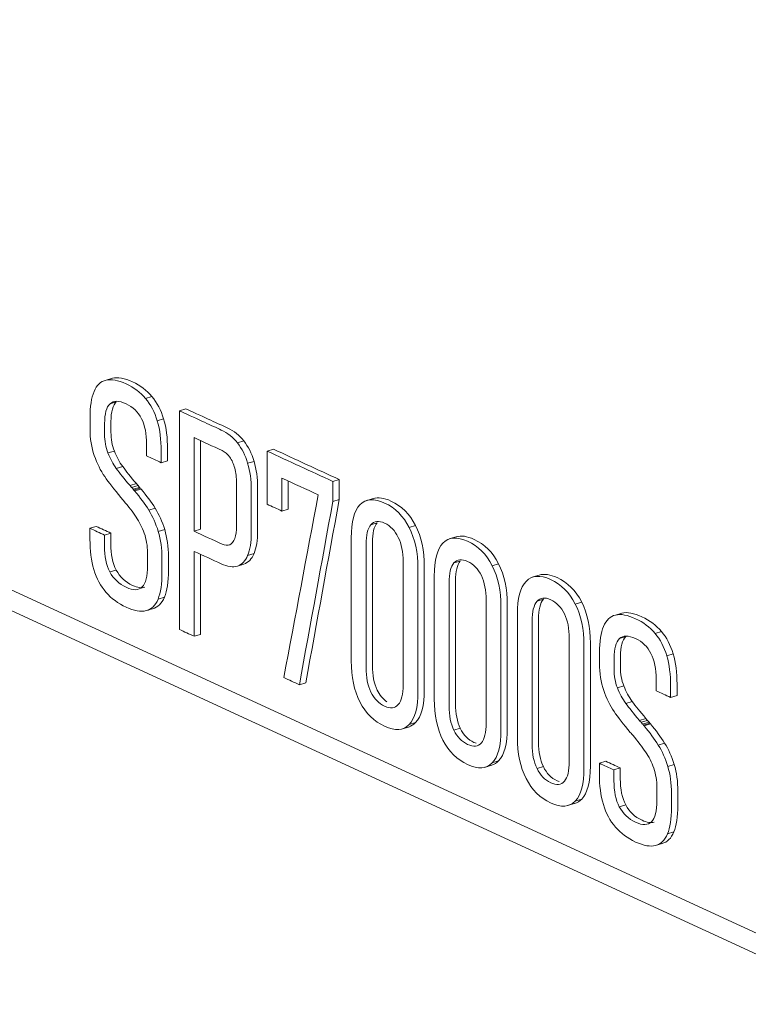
# Model space of a CAD drawing. Header units: millimetres. Extents: x 990 to 1809, y 0 to 562.
# Tile 496 of 550: x 1643 to 1652, y 116 to 128. Entities that reach past the tile are written whole.
import ezdxf

# ---------------------------------------------------------------- set-up
doc = ezdxf.new("R2010")
doc.units = ezdxf.units.MM
doc.layers.add('1', color=7, linetype='Continuous', true_color=0xffffff)

msp = doc.modelspace()

# ---------------------------------------------------------------- linework, layer by layer
at = {"layer": '1', "color": 7, "linetype": 'Continuous', "lineweight": 18}
for p, q in [((1549.81, 163.559), (1653.312, 115.815)), ((1644.143, 123.444), (1644.066, 123.42)), ((1644.625, 123.221), (1644.548, 123.197)), ((1644.191, 123.157), (1644.114, 123.133)), ((1645.037, 123.072), (1644.96, 123.048)), ((1644.767, 122.948), (1644.69, 122.924)), ((1645.743, 122.68), (1645.666, 122.656)), ((1644.167, 122.557), (1644.089, 122.533)), ((1646.105, 122.579), (1646.027, 122.556)), ((1644.815, 122.439), (1644.737, 122.415)), ((1645.868, 122.431), (1645.79, 122.407)), ((1644.269, 122.368), (1644.191, 122.344)), ((1644.435, 122.16), (1644.358, 122.136)), ((1646.905, 122.21), (1646.827, 122.186)), ((1644.455, 122.137), (1644.377, 122.113)), ((1644.474, 122.114), (1644.396, 122.091)), ((1644.483, 122.104), (1644.406, 122.08)), ((1644.492, 122.093), (1644.414, 122.07)), ((1646.905, 121.965), (1646.827, 121.941)), ((1647.329, 121.981), (1647.232, 121.951)), ((1644.664, 121.859), (1644.587, 121.835)), ((1646.284, 121.849), (1646.207, 121.826)), ((1647.291, 121.659), (1647.369, 121.683)), ((1643.947, 121.639), (1643.87, 121.615)), ((1644.124, 121.557), (1644.047, 121.533)), ((1644.78, 121.599), (1644.702, 121.575)), ((1645.139, 121.579), (1645.217, 121.603)), ((1647.835, 121.649), (1647.757, 121.625)), ((1648.34, 121.515), (1648.243, 121.485)), ((1645.868, 121.308), (1645.79, 121.284)), ((1648.302, 121.193), (1648.38, 121.216)), ((1648.846, 121.183), (1648.769, 121.159)), ((1642.461, 121.073), (1653.133, 116.15)), ((1644.19, 121.107), (1644.112, 121.083)), ((1645.743, 121.179), (1645.666, 121.155)), ((1649.352, 121.048), (1649.255, 121.018)), ((1644.777, 120.777), (1644.699, 120.753)), ((1649.314, 120.726), (1649.391, 120.75)), ((1649.858, 120.716), (1649.78, 120.692)), ((1644.632, 120.635), (1644.554, 120.612)), ((1650.347, 120.582), (1650.269, 120.558)), ((1650.829, 120.359), (1650.751, 120.335)), ((1645.217, 120.323), (1645.139, 120.3)), ((1650.395, 120.295), (1650.317, 120.271)), ((1650.971, 120.086), (1650.894, 120.062)), ((1646.498, 119.732), (1646.42, 119.709)), ((1650.371, 119.695), (1650.293, 119.671)), ((1650.472, 119.506), (1650.395, 119.482)), ((1651.019, 119.577), (1650.941, 119.554)), ((1650.639, 119.298), (1650.561, 119.274)), ((1650.658, 119.275), (1650.581, 119.252)), ((1647.664, 119.168), (1647.761, 119.198)), ((1647.835, 119.248), (1647.757, 119.224)), ((1648.302, 119.154), (1648.38, 119.178)), ((1650.678, 119.253), (1650.6, 119.229)), ((1650.687, 119.242), (1650.61, 119.218)), ((1650.695, 119.232), (1650.618, 119.208)), ((1650.868, 118.997), (1650.791, 118.973)), ((1648.846, 118.781), (1648.769, 118.757)), ((1648.675, 118.702), (1648.772, 118.732)), ((1649.314, 118.688), (1649.391, 118.711)), ((1650.151, 118.777), (1650.073, 118.753)), ((1650.328, 118.695), (1650.251, 118.671)), ((1650.984, 118.737), (1650.906, 118.714)), ((1649.858, 118.315), (1649.78, 118.291)), ((1649.687, 118.236), (1649.784, 118.265)), ((1650.394, 118.245), (1650.316, 118.221)), ((1650.981, 117.915), (1650.903, 117.891)), ((1650.836, 117.774), (1650.758, 117.75))]:
    msp.add_line(p, q, dxfattribs=at)
for points in [[(1643.92, 123.282), (1643.952, 123.359), (1644.001, 123.405), (1644.066, 123.42)], [(1644.625, 123.221), (1644.688, 123.146), (1644.736, 123.055), (1644.767, 122.948)], [(1644.548, 123.197), (1644.611, 123.122), (1644.658, 123.031), (1644.69, 122.924)], [(1644.96, 120.383), (1644.96, 121.271), (1644.96, 122.16), (1644.96, 123.048)], [(1645.139, 122.72), (1645.139, 122.339), (1645.139, 121.959), (1645.139, 121.579)], [(1645.478, 122.563), (1645.365, 122.615), (1645.252, 122.667), (1645.139, 122.72)], [(1645.217, 122.684), (1645.217, 122.323), (1645.217, 121.963), (1645.217, 121.603)], [(1645.666, 122.656), (1645.72, 122.587), (1645.762, 122.504), (1645.79, 122.407)], [(1645.743, 122.68), (1645.798, 122.611), (1645.839, 122.528), (1645.868, 122.431)], [(1644.049, 122.245), (1643.999, 122.317), (1643.957, 122.402), (1643.923, 122.501)], [(1644.089, 122.533), (1644.117, 122.463), (1644.151, 122.4), (1644.191, 122.344)], [(1644.167, 122.557), (1644.194, 122.486), (1644.228, 122.423), (1644.269, 122.368)], [(1645.573, 122.483), (1645.547, 122.519), (1645.515, 122.546), (1645.478, 122.563)], [(1646.027, 122.556), (1646.294, 122.433), (1646.561, 122.31), (1646.827, 122.186)], [(1646.027, 121.909), (1646.027, 122.124), (1646.027, 122.34), (1646.027, 122.556)], [(1646.105, 122.579), (1646.371, 122.456), (1646.638, 122.333), (1646.905, 122.21)], [(1644.737, 122.415), (1644.678, 122.443), (1644.619, 122.47), (1644.56, 122.497)], [(1645.633, 122.348), (1645.619, 122.401), (1645.599, 122.446), (1645.573, 122.483)], [(1644.191, 122.344), (1644.231, 122.288), (1644.287, 122.219), (1644.358, 122.136)], [(1644.269, 122.368), (1644.309, 122.312), (1644.365, 122.242), (1644.435, 122.16)], [(1644.247, 121.991), (1644.164, 122.089), (1644.098, 122.174), (1644.049, 122.245)], [(1644.435, 122.16), (1644.442, 122.152), (1644.448, 122.144), (1644.455, 122.137)], [(1646.207, 122.227), (1646.207, 122.093), (1646.207, 121.959), (1646.207, 121.826)], [(1646.65, 122.023), (1646.502, 122.091), (1646.355, 122.159), (1646.207, 122.227)], [(1646.284, 122.191), (1646.284, 122.077), (1646.284, 121.963), (1646.284, 121.849)], [(1646.827, 122.186), (1646.827, 122.105), (1646.827, 122.023), (1646.827, 121.941)], [(1646.905, 122.21), (1646.905, 122.128), (1646.905, 122.046), (1646.905, 121.965)], [(1644.358, 122.136), (1644.364, 122.128), (1644.371, 122.12), (1644.377, 122.113)], [(1644.377, 122.113), (1644.383, 122.106), (1644.39, 122.099), (1644.396, 122.091)], [(1644.396, 122.091), (1644.4, 122.087), (1644.403, 122.083), (1644.406, 122.08)], [(1644.406, 122.08), (1644.409, 122.077), (1644.411, 122.073), (1644.414, 122.07)], [(1644.414, 122.07), (1644.482, 121.988), (1644.54, 121.91), (1644.587, 121.835)], [(1644.455, 122.137), (1644.461, 122.13), (1644.467, 122.122), (1644.474, 122.114)], [(1644.474, 122.114), (1644.477, 122.11), (1644.48, 122.107), (1644.483, 122.104)], [(1644.483, 122.104), (1644.486, 122.1), (1644.489, 122.097), (1644.492, 122.093)], [(1644.492, 122.093), (1644.56, 122.012), (1644.617, 121.934), (1644.664, 121.859)], [(1646.231, 119.796), (1646.37, 120.538), (1646.51, 121.281), (1646.65, 122.023)], [(1644.264, 121.97), (1644.258, 121.977), (1644.253, 121.984), (1644.247, 121.991)], [(1644.27, 121.963), (1644.268, 121.966), (1644.266, 121.968), (1644.264, 121.97)], [(1644.277, 121.955), (1644.274, 121.958), (1644.272, 121.96), (1644.27, 121.963)], [(1644.432, 121.752), (1644.392, 121.812), (1644.34, 121.88), (1644.277, 121.955)], [(1646.207, 121.826), (1646.147, 121.853), (1646.087, 121.881), (1646.027, 121.909)], [(1646.827, 121.941), (1646.692, 121.197), (1646.556, 120.453), (1646.42, 119.709)], [(1646.905, 121.965), (1646.769, 121.221), (1646.634, 120.476), (1646.498, 119.732)], [(1647.052, 121.5), (1647.052, 121.694), (1647.087, 121.828), (1647.158, 121.902)], [(1644.587, 121.835), (1644.634, 121.76), (1644.672, 121.674), (1644.702, 121.575)], [(1644.664, 121.859), (1644.712, 121.784), (1644.75, 121.697), (1644.78, 121.599)], [(1644.531, 121.554), (1644.506, 121.627), (1644.472, 121.693), (1644.432, 121.752)], [(1643.87, 121.615), (1643.929, 121.588), (1643.988, 121.56), (1644.047, 121.533)], [(1643.947, 121.639), (1644.006, 121.611), (1644.065, 121.584), (1644.124, 121.557)], [(1645.573, 121.415), (1645.599, 121.427), (1645.619, 121.452), (1645.633, 121.492)], [(1648.063, 121.033), (1648.063, 121.228), (1648.099, 121.362), (1648.169, 121.435)], [(1645.139, 121.334), (1645.139, 120.989), (1645.139, 120.644), (1645.139, 120.3)], [(1645.868, 121.308), (1645.839, 121.239), (1645.798, 121.196), (1645.743, 121.179)], [(1645.217, 121.298), (1645.217, 120.973), (1645.217, 120.648), (1645.217, 120.323)], [(1645.79, 121.284), (1645.762, 121.216), (1645.72, 121.173), (1645.666, 121.155)], [(1644.065, 120.836), (1644, 120.912), (1643.951, 121.004), (1643.918, 121.112)], [(1649.075, 120.567), (1649.075, 120.761), (1649.11, 120.895), (1649.181, 120.969)], [(1644.699, 120.753), (1644.667, 120.675), (1644.619, 120.628), (1644.554, 120.612)], [(1644.777, 120.777), (1644.745, 120.699), (1644.697, 120.652), (1644.632, 120.635)], [(1650.123, 120.42), (1650.156, 120.497), (1650.204, 120.543), (1650.269, 120.558)], [(1645.139, 120.3), (1645.079, 120.327), (1645.02, 120.355), (1644.96, 120.383)], [(1650.829, 120.359), (1650.892, 120.284), (1650.94, 120.193), (1650.971, 120.086)], [(1650.751, 120.335), (1650.815, 120.26), (1650.862, 120.169), (1650.894, 120.062)], [(1646.42, 119.709), (1646.357, 119.738), (1646.294, 119.767), (1646.231, 119.796)], [(1650.252, 119.384), (1650.203, 119.455), (1650.161, 119.541), (1650.126, 119.639)], [(1650.293, 119.671), (1650.321, 119.601), (1650.354, 119.538), (1650.395, 119.482)], [(1650.371, 119.695), (1650.398, 119.625), (1650.432, 119.562), (1650.472, 119.506)], [(1650.941, 119.554), (1650.882, 119.581), (1650.823, 119.608), (1650.764, 119.636)], [(1650.472, 119.506), (1650.513, 119.45), (1650.568, 119.381), (1650.639, 119.298)], [(1650.45, 119.129), (1650.368, 119.227), (1650.302, 119.312), (1650.252, 119.384)], [(1650.395, 119.482), (1650.435, 119.426), (1650.491, 119.357), (1650.561, 119.274)], [(1650.561, 119.274), (1650.568, 119.266), (1650.575, 119.259), (1650.581, 119.252)], [(1650.639, 119.298), (1650.646, 119.29), (1650.652, 119.282), (1650.658, 119.275)], [(1650.658, 119.275), (1650.665, 119.268), (1650.671, 119.261), (1650.678, 119.253)], [(1647.835, 119.248), (1647.81, 119.222), (1647.782, 119.205), (1647.751, 119.195)], [(1650.581, 119.252), (1650.587, 119.244), (1650.594, 119.237), (1650.6, 119.229)], [(1650.6, 119.229), (1650.604, 119.225), (1650.607, 119.221), (1650.61, 119.218)], [(1650.61, 119.218), (1650.612, 119.215), (1650.615, 119.212), (1650.618, 119.208)], [(1650.618, 119.208), (1650.686, 119.126), (1650.744, 119.048), (1650.791, 118.973)], [(1650.678, 119.253), (1650.681, 119.249), (1650.684, 119.245), (1650.687, 119.242)], [(1650.687, 119.242), (1650.69, 119.239), (1650.693, 119.235), (1650.695, 119.232)], [(1650.695, 119.232), (1650.763, 119.15), (1650.821, 119.072), (1650.868, 118.997)], [(1650.468, 119.108), (1650.462, 119.115), (1650.456, 119.122), (1650.45, 119.129)], [(1650.473, 119.101), (1650.471, 119.104), (1650.47, 119.106), (1650.468, 119.108)], [(1650.48, 119.093), (1650.478, 119.096), (1650.476, 119.098), (1650.473, 119.101)], [(1650.636, 118.891), (1650.595, 118.95), (1650.544, 119.018), (1650.48, 119.093)], [(1650.791, 118.973), (1650.838, 118.898), (1650.876, 118.812), (1650.906, 118.714)], [(1650.868, 118.997), (1650.915, 118.922), (1650.954, 118.836), (1650.984, 118.737)], [(1648.846, 118.781), (1648.822, 118.756), (1648.794, 118.738), (1648.762, 118.728)], [(1650.735, 118.693), (1650.709, 118.765), (1650.676, 118.831), (1650.636, 118.891)], [(1650.073, 118.753), (1650.132, 118.726), (1650.192, 118.699), (1650.251, 118.671)], [(1650.151, 118.777), (1650.21, 118.75), (1650.269, 118.722), (1650.328, 118.695)], [(1649.858, 118.315), (1649.833, 118.289), (1649.805, 118.272), (1649.773, 118.262)], [(1650.269, 117.975), (1650.203, 118.051), (1650.154, 118.143), (1650.122, 118.25)], [(1650.903, 117.891), (1650.871, 117.814), (1650.823, 117.767), (1650.758, 117.75)], [(1650.981, 117.915), (1650.948, 117.837), (1650.9, 117.79), (1650.836, 117.774)]]:
    msp.add_open_spline(points, degree=3, dxfattribs=at)
for points, knots in [([(1644.066, 123.42), (1644.131, 123.435), (1644.212, 123.42), (1644.31, 123.375), (1644.405, 123.331), (1644.484, 123.272), (1644.548, 123.197)], [0, 0, 0, 0, 0.5, 0.5, 0.5, 1, 1, 1, 1]), ([(1644.143, 123.444), (1644.208, 123.459), (1644.29, 123.444), (1644.388, 123.399), (1644.483, 123.355), (1644.562, 123.296), (1644.625, 123.221)], [0, 0, 0, 0, 0.5, 0.5, 0.5, 1, 1, 1, 1]), ([(1643.923, 122.501), (1643.888, 122.599), (1643.871, 122.709), (1643.871, 122.832), (1643.871, 122.875), (1643.871, 122.918), (1643.871, 122.962), (1643.871, 123.099), (1643.887, 123.205), (1643.92, 123.282)], [0, 0, 0, 0, 0.333333, 0.333333, 0.333333, 0.666667, 0.666667, 0.666667, 1, 1, 1, 1]), ([(1644.114, 123.133), (1644.07, 123.093), (1644.048, 123.012), (1644.048, 122.891), (1644.048, 122.848), (1644.048, 122.804), (1644.048, 122.761), (1644.048, 122.679), (1644.062, 122.603), (1644.089, 122.533)], [0, 0, 0, 0, 0.333333, 0.333333, 0.333333, 0.666667, 0.666667, 0.666667, 1, 1, 1, 1]), ([(1644.498, 122.951), (1644.456, 123.034), (1644.394, 123.095), (1644.31, 123.133), (1644.223, 123.173), (1644.157, 123.173), (1644.114, 123.133)], [0, 0, 0, 0, 0.5, 0.5, 0.5, 1, 1, 1, 1]), ([(1644.191, 123.157), (1644.148, 123.116), (1644.126, 123.036), (1644.126, 122.915), (1644.126, 122.871), (1644.126, 122.828), (1644.126, 122.785), (1644.126, 122.703), (1644.139, 122.627), (1644.167, 122.557)], [0, 0, 0, 0, 0.333333, 0.333333, 0.333333, 0.666667, 0.666667, 0.666667, 1, 1, 1, 1]), ([(1644.96, 123.048), (1645.217, 122.929), (1645.343, 122.871), (1645.469, 122.813), (1645.546, 122.778), (1645.611, 122.726), (1645.666, 122.656)], [0, 0, 0, 0, 0.5, 0.5, 0.5, 1, 1, 1, 1]), ([(1645.037, 123.072), (1645.294, 122.953), (1645.42, 122.895), (1645.547, 122.837), (1645.623, 122.801), (1645.689, 122.749), (1645.743, 122.68)], [0, 0, 0, 0, 0.5, 0.5, 0.5, 1, 1, 1, 1]), ([(1644.56, 122.497), (1644.56, 122.544), (1644.56, 122.59), (1644.56, 122.637), (1644.56, 122.764), (1644.539, 122.869), (1644.498, 122.951)], [0, 0, 0, 0, 0.5, 0.5, 0.5, 1, 1, 1, 1]), ([(1644.69, 122.924), (1644.722, 122.817), (1644.737, 122.694), (1644.737, 122.555), (1644.737, 122.508), (1644.737, 122.462), (1644.737, 122.415)], [0, 0, 0, 0, 0.5, 0.5, 0.5, 1, 1, 1, 1]), ([(1644.767, 122.948), (1644.799, 122.841), (1644.815, 122.718), (1644.815, 122.578), (1644.815, 122.532), (1644.815, 122.486), (1644.815, 122.439)], [0, 0, 0, 0, 0.5, 0.5, 0.5, 1, 1, 1, 1]), ([(1645.79, 122.407), (1645.819, 122.31), (1645.834, 122.202), (1645.834, 122.084), (1645.834, 121.91), (1645.834, 121.736), (1645.834, 121.562), (1645.834, 121.445), (1645.819, 121.353), (1645.79, 121.284)], [0, 0, 0, 0, 0.333333, 0.333333, 0.333333, 0.666667, 0.666667, 0.666667, 1, 1, 1, 1]), ([(1645.868, 122.431), (1645.897, 122.334), (1645.911, 122.226), (1645.911, 122.108), (1645.911, 121.934), (1645.911, 121.759), (1645.911, 121.585), (1645.911, 121.469), (1645.897, 121.377), (1645.868, 121.308)], [0, 0, 0, 0, 0.333333, 0.333333, 0.333333, 0.666667, 0.666667, 0.666667, 1, 1, 1, 1]), ([(1645.633, 121.492), (1645.647, 121.531), (1645.654, 121.583), (1645.654, 121.648), (1645.654, 121.821), (1645.654, 121.994), (1645.654, 122.167), (1645.654, 122.234), (1645.647, 122.294), (1645.633, 122.348)], [0, 0, 0, 0, 0.333333, 0.333333, 0.333333, 0.666667, 0.666667, 0.666667, 1, 1, 1, 1]), ([(1647.158, 121.902), (1647.229, 121.976), (1647.329, 121.983), (1647.587, 121.864), (1647.687, 121.764), (1647.757, 121.625)], [0, 0, 0, 0, 0.5, 0.5, 1, 1, 1, 1]), ([(1647.32, 121.978), (1647.379, 121.996), (1647.451, 121.986), (1647.664, 121.887), (1647.764, 121.788), (1647.835, 121.649)], [0, 0, 0, 0, 0.395028, 0.395028, 1, 1, 1, 1]), ([(1647.624, 121.505), (1647.585, 121.587), (1647.529, 121.644), (1647.386, 121.711), (1647.331, 121.704), (1647.291, 121.659)], [0, 0, 0, 0, 0.5, 0.5, 1, 1, 1, 1]), ([(1647.369, 121.683), (1647.329, 121.637), (1647.309, 121.557), (1647.309, 121.441), (1647.309, 120.941), (1647.309, 120.441), (1647.309, 119.941), (1647.309, 119.825), (1647.329, 119.726), (1647.398, 119.583), (1647.437, 119.535), (1647.485, 119.501)], [0, 0, 0, 0, 0.266672, 0.266672, 0.266672, 0.533345, 0.533345, 0.533345, 0.800017, 0.800017, 1, 1, 1, 1]), ([(1643.918, 121.112), (1643.886, 121.22), (1643.87, 121.344), (1643.87, 121.483), (1643.87, 121.527), (1643.87, 121.571), (1643.87, 121.615)], [0, 0, 0, 0, 0.5, 0.5, 0.5, 1, 1, 1, 1]), ([(1644.124, 121.557), (1644.124, 121.513), (1644.124, 121.469), (1644.124, 121.425), (1644.124, 121.297), (1644.146, 121.191), (1644.19, 121.107)], [0, 0, 0, 0, 0.5, 0.5, 0.5, 1, 1, 1, 1]), ([(1644.506, 120.902), (1644.549, 120.945), (1644.57, 121.032), (1644.57, 121.16), (1644.57, 121.212), (1644.57, 121.265), (1644.57, 121.318), (1644.57, 121.403), (1644.557, 121.482), (1644.531, 121.554)], [0, 0, 0, 0, 0.333333, 0.333333, 0.333333, 0.666667, 0.666667, 0.666667, 1, 1, 1, 1]), ([(1644.702, 121.575), (1644.732, 121.477), (1644.747, 121.368), (1644.747, 121.247), (1644.747, 121.191), (1644.747, 121.134), (1644.747, 121.078), (1644.747, 120.939), (1644.731, 120.83), (1644.699, 120.753)], [0, 0, 0, 0, 0.333333, 0.333333, 0.333333, 0.666667, 0.666667, 0.666667, 1, 1, 1, 1]), ([(1644.78, 121.599), (1644.81, 121.501), (1644.825, 121.391), (1644.825, 121.27), (1644.825, 121.214), (1644.825, 121.158), (1644.825, 121.102), (1644.825, 120.962), (1644.809, 120.854), (1644.777, 120.777)], [0, 0, 0, 0, 0.333333, 0.333333, 0.333333, 0.666667, 0.666667, 0.666667, 1, 1, 1, 1]), ([(1645.139, 121.579), (1645.252, 121.527), (1645.365, 121.475), (1645.478, 121.423), (1645.514, 121.406), (1645.546, 121.404), (1645.573, 121.415)], [0, 0, 0, 0, 0.5, 0.5, 0.5, 1, 1, 1, 1]), ([(1647.291, 121.659), (1647.252, 121.614), (1647.232, 121.533), (1647.232, 121.417), (1647.232, 120.917), (1647.232, 120.417), (1647.232, 119.917), (1647.232, 119.801), (1647.252, 119.702), (1647.331, 119.539), (1647.386, 119.481), (1647.529, 119.415), (1647.585, 119.421), (1647.624, 119.467)], [0, 0, 0, 0, 0.2, 0.2, 0.2, 0.4, 0.4, 0.4, 0.6, 0.6, 0.8, 0.8, 1, 1, 1, 1]), ([(1647.757, 121.625), (1647.828, 121.486), (1647.864, 121.32), (1647.864, 121.126), (1647.864, 120.626), (1647.864, 120.126), (1647.864, 119.626), (1647.864, 119.432), (1647.828, 119.298), (1647.757, 119.224)], [0, 0, 0, 0, 0.333333, 0.333333, 0.333333, 0.666667, 0.666667, 0.666667, 1, 1, 1, 1]), ([(1647.835, 121.649), (1647.906, 121.51), (1647.941, 121.344), (1647.941, 121.149), (1647.941, 120.649), (1647.941, 120.149), (1647.941, 119.65), (1647.941, 119.455), (1647.906, 119.321), (1647.835, 119.248)], [0, 0, 0, 0, 0.333333, 0.333333, 0.333333, 0.666667, 0.666667, 0.666667, 1, 1, 1, 1]), ([(1644.047, 121.533), (1644.047, 121.489), (1644.047, 121.445), (1644.047, 121.401), (1644.047, 121.273), (1644.069, 121.167), (1644.112, 121.083)], [0, 0, 0, 0, 0.5, 0.5, 0.5, 1, 1, 1, 1]), ([(1647.158, 119.5), (1647.087, 119.639), (1647.052, 119.806), (1647.052, 120), (1647.052, 120.5), (1647.052, 121), (1647.052, 121.5)], [0, 0, 0, 0, 0.5, 0.5, 0.5, 1, 1, 1, 1]), ([(1647.624, 119.467), (1647.664, 119.512), (1647.684, 119.593), (1647.684, 119.709), (1647.684, 120.209), (1647.684, 120.709), (1647.684, 121.208), (1647.684, 121.325), (1647.664, 121.423), (1647.624, 121.505)], [0, 0, 0, 0, 0.333333, 0.333333, 0.333333, 0.666667, 0.666667, 0.666667, 1, 1, 1, 1]), ([(1648.169, 121.435), (1648.24, 121.509), (1648.34, 121.516), (1648.598, 121.397), (1648.698, 121.298), (1648.769, 121.159)], [0, 0, 0, 0, 0.5, 0.5, 1, 1, 1, 1]), ([(1648.331, 121.512), (1648.391, 121.53), (1648.462, 121.519), (1648.676, 121.421), (1648.775, 121.322), (1648.846, 121.183)], [0, 0, 0, 0, 0.395028, 0.395028, 1, 1, 1, 1]), ([(1645.666, 121.155), (1645.611, 121.137), (1645.546, 121.146), (1645.469, 121.182), (1645.359, 121.232), (1645.249, 121.283), (1645.139, 121.334)], [0, 0, 0, 0, 0.5, 0.5, 0.5, 1, 1, 1, 1]), ([(1648.302, 121.193), (1648.263, 121.147), (1648.243, 121.067), (1648.243, 120.95), (1648.243, 120.451), (1648.243, 119.951), (1648.243, 119.451), (1648.243, 119.335), (1648.263, 119.236), (1648.302, 119.154)], [0, 0, 0, 0, 0.333333, 0.333333, 0.333333, 0.666667, 0.666667, 0.666667, 1, 1, 1, 1]), ([(1648.636, 121.039), (1648.596, 121.121), (1648.541, 121.178), (1648.397, 121.244), (1648.342, 121.238), (1648.302, 121.193)], [0, 0, 0, 0, 0.5, 0.5, 1, 1, 1, 1]), ([(1648.38, 121.216), (1648.34, 121.171), (1648.321, 121.09), (1648.321, 120.974), (1648.321, 120.474), (1648.321, 119.974), (1648.321, 119.475), (1648.321, 119.358), (1648.34, 119.26), (1648.38, 119.178)], [0, 0, 0, 0, 0.333333, 0.333333, 0.333333, 0.666667, 0.666667, 0.666667, 1, 1, 1, 1]), ([(1648.846, 121.183), (1648.917, 121.044), (1648.952, 120.877), (1648.952, 120.683), (1648.952, 120.183), (1648.952, 119.683), (1648.952, 119.183), (1648.952, 118.989), (1648.917, 118.855), (1648.846, 118.781)], [0, 0, 0, 0, 0.333333, 0.333333, 0.333333, 0.666667, 0.666667, 0.666667, 1, 1, 1, 1]), ([(1644.112, 121.083), (1644.156, 120.999), (1644.223, 120.937), (1644.312, 120.896), (1644.398, 120.856), (1644.463, 120.858), (1644.506, 120.902)], [0, 0, 0, 0, 0.5, 0.5, 0.5, 1, 1, 1, 1]), ([(1644.19, 121.107), (1644.234, 121.023), (1644.3, 120.961), (1644.389, 120.92), (1644.449, 120.892), (1644.499, 120.884), (1644.538, 120.897)], [0, 0, 0, 0, 0.590712, 0.590712, 0.590712, 1, 1, 1, 1]), ([(1648.769, 121.159), (1648.839, 121.02), (1648.875, 120.853), (1648.875, 120.659), (1648.875, 120.159), (1648.875, 119.659), (1648.875, 119.159), (1648.875, 118.965), (1648.839, 118.831), (1648.769, 118.757)], [0, 0, 0, 0, 0.333333, 0.333333, 0.333333, 0.666667, 0.666667, 0.666667, 1, 1, 1, 1]), ([(1649.342, 121.045), (1649.402, 121.063), (1649.474, 121.053), (1649.687, 120.954), (1649.787, 120.855), (1649.858, 120.716)], [0, 0, 0, 0, 0.395028, 0.395028, 1, 1, 1, 1]), ([(1648.169, 119.034), (1648.099, 119.173), (1648.063, 119.339), (1648.063, 119.534), (1648.063, 120.034), (1648.063, 120.534), (1648.063, 121.033)], [0, 0, 0, 0, 0.5, 0.5, 0.5, 1, 1, 1, 1]), ([(1648.636, 119), (1648.675, 119.046), (1648.695, 119.126), (1648.695, 119.242), (1648.695, 119.742), (1648.695, 120.242), (1648.695, 120.742), (1648.695, 120.858), (1648.675, 120.957), (1648.636, 121.039)], [0, 0, 0, 0, 0.333333, 0.333333, 0.333333, 0.666667, 0.666667, 0.666667, 1, 1, 1, 1]), ([(1649.181, 120.969), (1649.251, 121.043), (1649.351, 121.05), (1649.609, 120.931), (1649.709, 120.831), (1649.78, 120.692)], [0, 0, 0, 0, 0.5, 0.5, 1, 1, 1, 1]), ([(1644.554, 120.612), (1644.49, 120.595), (1644.409, 120.609), (1644.213, 120.7), (1644.13, 120.76), (1644.065, 120.836)], [0, 0, 0, 0, 0.5, 0.5, 1, 1, 1, 1]), ([(1649.314, 120.726), (1649.274, 120.681), (1649.254, 120.6), (1649.254, 120.484), (1649.254, 119.984), (1649.254, 119.484), (1649.254, 118.984), (1649.254, 118.868), (1649.274, 118.769), (1649.314, 118.688)], [0, 0, 0, 0, 0.333333, 0.333333, 0.333333, 0.666667, 0.666667, 0.666667, 1, 1, 1, 1]), ([(1649.647, 120.572), (1649.607, 120.654), (1649.552, 120.711), (1649.409, 120.778), (1649.353, 120.771), (1649.314, 120.726)], [0, 0, 0, 0, 0.5, 0.5, 1, 1, 1, 1]), ([(1649.391, 120.75), (1649.352, 120.704), (1649.332, 120.624), (1649.332, 120.508), (1649.332, 120.008), (1649.332, 119.508), (1649.332, 119.008), (1649.332, 118.892), (1649.352, 118.793), (1649.391, 118.711)], [0, 0, 0, 0, 0.333333, 0.333333, 0.333333, 0.666667, 0.666667, 0.666667, 1, 1, 1, 1]), ([(1649.858, 120.716), (1649.928, 120.577), (1649.964, 120.411), (1649.964, 120.216), (1649.964, 119.716), (1649.964, 119.217), (1649.964, 118.717), (1649.964, 118.522), (1649.928, 118.388), (1649.858, 118.315)], [0, 0, 0, 0, 0.333333, 0.333333, 0.333333, 0.666667, 0.666667, 0.666667, 1, 1, 1, 1]), ([(1649.78, 120.692), (1649.851, 120.554), (1649.886, 120.387), (1649.886, 120.193), (1649.886, 119.693), (1649.886, 119.193), (1649.886, 118.693), (1649.886, 118.499), (1649.851, 118.365), (1649.78, 118.291)], [0, 0, 0, 0, 0.333333, 0.333333, 0.333333, 0.666667, 0.666667, 0.666667, 1, 1, 1, 1]), ([(1650.347, 120.582), (1650.412, 120.597), (1650.493, 120.582), (1650.592, 120.537), (1650.687, 120.493), (1650.766, 120.434), (1650.829, 120.359)], [0, 0, 0, 0, 0.5, 0.5, 0.5, 1, 1, 1, 1]), ([(1649.181, 118.567), (1649.11, 118.706), (1649.075, 118.873), (1649.075, 119.067), (1649.075, 119.567), (1649.075, 120.067), (1649.075, 120.567)], [0, 0, 0, 0, 0.5, 0.5, 0.5, 1, 1, 1, 1]), ([(1649.647, 118.534), (1649.687, 118.579), (1649.706, 118.66), (1649.706, 118.776), (1649.706, 119.276), (1649.706, 119.776), (1649.706, 120.275), (1649.706, 120.392), (1649.687, 120.491), (1649.647, 120.572)], [0, 0, 0, 0, 0.333333, 0.333333, 0.333333, 0.666667, 0.666667, 0.666667, 1, 1, 1, 1]), ([(1650.269, 120.558), (1650.334, 120.574), (1650.416, 120.559), (1650.514, 120.513), (1650.609, 120.47), (1650.688, 120.41), (1650.751, 120.335)], [0, 0, 0, 0, 0.5, 0.5, 0.5, 1, 1, 1, 1]), ([(1650.126, 119.639), (1650.092, 119.737), (1650.075, 119.848), (1650.075, 119.97), (1650.075, 120.013), (1650.075, 120.057), (1650.075, 120.1), (1650.075, 120.237), (1650.091, 120.344), (1650.123, 120.42)], [0, 0, 0, 0, 0.333333, 0.333333, 0.333333, 0.666667, 0.666667, 0.666667, 1, 1, 1, 1]), ([(1650.317, 120.271), (1650.274, 120.231), (1650.252, 120.15), (1650.252, 120.029), (1650.252, 119.986), (1650.252, 119.943), (1650.252, 119.899), (1650.252, 119.817), (1650.266, 119.741), (1650.293, 119.671)], [0, 0, 0, 0, 0.333333, 0.333333, 0.333333, 0.666667, 0.666667, 0.666667, 1, 1, 1, 1]), ([(1650.701, 120.09), (1650.66, 120.172), (1650.597, 120.233), (1650.514, 120.271), (1650.427, 120.312), (1650.361, 120.312), (1650.317, 120.271)], [0, 0, 0, 0, 0.5, 0.5, 0.5, 1, 1, 1, 1]), ([(1650.395, 120.295), (1650.351, 120.255), (1650.329, 120.174), (1650.329, 120.053), (1650.329, 120.01), (1650.329, 119.966), (1650.329, 119.923), (1650.329, 119.841), (1650.343, 119.765), (1650.371, 119.695)], [0, 0, 0, 0, 0.333333, 0.333333, 0.333333, 0.666667, 0.666667, 0.666667, 1, 1, 1, 1]), ([(1650.764, 119.636), (1650.764, 119.682), (1650.764, 119.728), (1650.764, 119.775), (1650.764, 119.902), (1650.743, 120.007), (1650.701, 120.09)], [0, 0, 0, 0, 0.5, 0.5, 0.5, 1, 1, 1, 1]), ([(1650.894, 120.062), (1650.925, 119.956), (1650.941, 119.832), (1650.941, 119.693), (1650.941, 119.647), (1650.941, 119.6), (1650.941, 119.554)], [0, 0, 0, 0, 0.5, 0.5, 0.5, 1, 1, 1, 1]), ([(1650.971, 120.086), (1651.003, 119.979), (1651.019, 119.856), (1651.019, 119.717), (1651.019, 119.67), (1651.019, 119.624), (1651.019, 119.577)], [0, 0, 0, 0, 0.5, 0.5, 0.5, 1, 1, 1, 1]), ([(1647.757, 119.224), (1647.687, 119.15), (1647.587, 119.143), (1647.329, 119.262), (1647.229, 119.361), (1647.158, 119.5)], [0, 0, 0, 0, 0.5, 0.5, 1, 1, 1, 1]), ([(1648.302, 119.154), (1648.342, 119.072), (1648.397, 119.015), (1648.541, 118.949), (1648.596, 118.955), (1648.636, 119)], [0, 0, 0, 0, 0.5, 0.5, 1, 1, 1, 1]), ([(1648.38, 119.178), (1648.419, 119.096), (1648.475, 119.039), (1648.555, 119.002), (1648.564, 118.998), (1648.572, 118.995)], [0, 0, 0, 0, 0.892855, 0.892855, 1, 1, 1, 1]), ([(1648.769, 118.757), (1648.698, 118.684), (1648.598, 118.677), (1648.34, 118.796), (1648.24, 118.895), (1648.169, 119.034)], [0, 0, 0, 0, 0.5, 0.5, 1, 1, 1, 1]), ([(1649.314, 118.688), (1649.353, 118.606), (1649.409, 118.548), (1649.552, 118.482), (1649.607, 118.488), (1649.647, 118.534)], [0, 0, 0, 0, 0.5, 0.5, 1, 1, 1, 1]), ([(1649.391, 118.711), (1649.431, 118.629), (1649.486, 118.572), (1649.566, 118.535), (1649.575, 118.532), (1649.583, 118.529)], [0, 0, 0, 0, 0.892858, 0.892858, 1, 1, 1, 1]), ([(1650.122, 118.25), (1650.09, 118.358), (1650.073, 118.482), (1650.073, 118.621), (1650.073, 118.665), (1650.073, 118.709), (1650.073, 118.753)], [0, 0, 0, 0, 0.5, 0.5, 0.5, 1, 1, 1, 1]), ([(1650.251, 118.671), (1650.251, 118.627), (1650.251, 118.583), (1650.251, 118.539), (1650.251, 118.411), (1650.272, 118.305), (1650.316, 118.221)], [0, 0, 0, 0, 0.5, 0.5, 0.5, 1, 1, 1, 1]), ([(1650.328, 118.695), (1650.328, 118.651), (1650.328, 118.607), (1650.328, 118.563), (1650.328, 118.435), (1650.35, 118.329), (1650.394, 118.245)], [0, 0, 0, 0, 0.5, 0.5, 0.5, 1, 1, 1, 1]), ([(1650.709, 118.04), (1650.752, 118.084), (1650.774, 118.17), (1650.774, 118.298), (1650.774, 118.351), (1650.774, 118.403), (1650.774, 118.456), (1650.774, 118.541), (1650.761, 118.62), (1650.735, 118.693)], [0, 0, 0, 0, 0.333333, 0.333333, 0.333333, 0.666667, 0.666667, 0.666667, 1, 1, 1, 1]), ([(1650.906, 118.714), (1650.936, 118.616), (1650.951, 118.506), (1650.951, 118.385), (1650.951, 118.329), (1650.951, 118.273), (1650.951, 118.216), (1650.951, 118.077), (1650.935, 117.969), (1650.903, 117.891)], [0, 0, 0, 0, 0.333333, 0.333333, 0.333333, 0.666667, 0.666667, 0.666667, 1, 1, 1, 1]), ([(1650.984, 118.737), (1651.014, 118.639), (1651.029, 118.53), (1651.029, 118.409), (1651.029, 118.352), (1651.029, 118.296), (1651.029, 118.24), (1651.029, 118.101), (1651.013, 117.992), (1650.981, 117.915)], [0, 0, 0, 0, 0.333333, 0.333333, 0.333333, 0.666667, 0.666667, 0.666667, 1, 1, 1, 1]), ([(1649.78, 118.291), (1649.709, 118.217), (1649.609, 118.21), (1649.351, 118.329), (1649.251, 118.428), (1649.181, 118.567)], [0, 0, 0, 0, 0.5, 0.5, 1, 1, 1, 1]), ([(1650.316, 118.221), (1650.36, 118.138), (1650.426, 118.075), (1650.515, 118.034), (1650.602, 117.994), (1650.667, 117.996), (1650.709, 118.04)], [0, 0, 0, 0, 0.5, 0.5, 0.5, 1, 1, 1, 1]), ([(1650.394, 118.245), (1650.437, 118.161), (1650.504, 118.099), (1650.593, 118.058), (1650.653, 118.03), (1650.702, 118.023), (1650.741, 118.035)], [0, 0, 0, 0, 0.5907, 0.5907, 0.5907, 1, 1, 1, 1]), ([(1650.758, 117.75), (1650.694, 117.733), (1650.613, 117.747), (1650.416, 117.838), (1650.334, 117.899), (1650.269, 117.975)], [0, 0, 0, 0, 0.5, 0.5, 1, 1, 1, 1])]:
    msp.add_open_spline(points, degree=3, knots=knots, dxfattribs=at)

doc.saveas('drawing.dxf')
